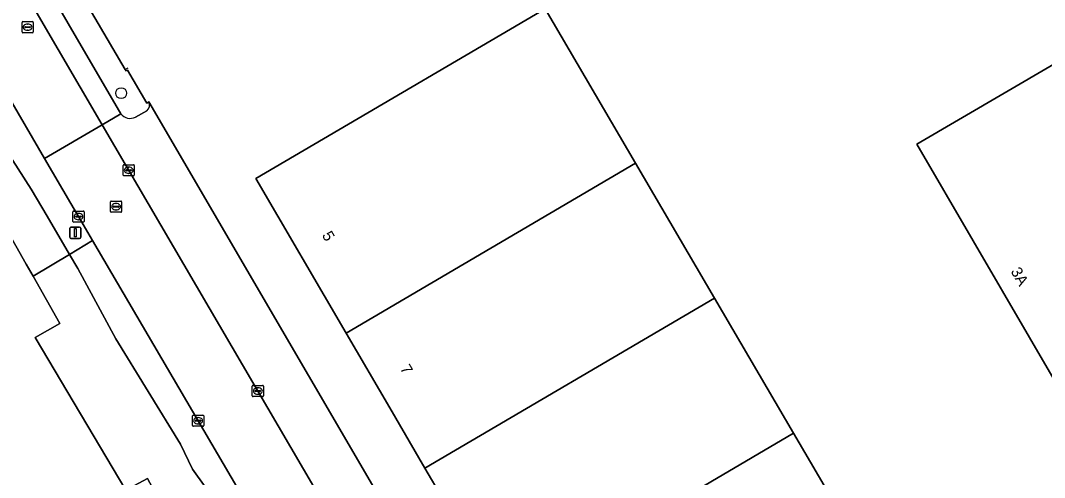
# Model space of a CAD drawing. Extents: x 157692 to 159674, y 381452 to 383291.
# Drawn here: x 159184.4 to 159275.9, y 382593.7 to 382634.6 of the extents above; entities that cross this region are included whole.
import ezdxf

# ---------------------------------------------------------------- set-up
doc = ezdxf.new("R2010")
doc.units = 0
for name, color, linetype in [('IMGEO_Boom', 7, 'Continuous'), ('IMGEO_Erf', 7, 'Continuous'), ('IMGEO_Grasland_overig', 7, 'Continuous'), ('IMGEO_Groenvoorziening', 7, 'Continuous'), ('IMGEO_Hek', 7, 'Continuous'), ('IMGEO_Kolk', 7, 'Continuous'), ('IMGEO_Lichtmast', 7, 'Continuous'), ('IMGEO_Oever', 7, 'Continuous'), ('IMGEO_Pand', 7, 'Continuous'), ('IMGEO_Pand_nummerreeks', 7, 'Continuous'), ('IMGEO_Parkeervlak_open', 7, 'Continuous'), ('IMGEO_Rijbaan_lokaal_open', 7, 'Continuous'), ('IMGEO_Rioolput', 7, 'Continuous'), ('IMGEO_Voetpad_open', 7, 'Continuous'), ('IMGEO_Waterloop', 7, 'Continuous')]:
    doc.layers.add(name, color=color, linetype=linetype)

msp = doc.modelspace()

# ---------------------------------------------------------------- linework, layer by layer
at = {"layer": 'IMGEO_Boom'}
msp.add_circle((159193.397, 382628.078), 0.489, dxfattribs=at)
at = {"layer": 'IMGEO_Erf'}
for points in [[(159173.534, 382664.763), (159185.916, 382643.565), (159193.746, 382630.178), (159193.816, 382630.058), (159193.967, 382630.126), (159195.696, 382627.18), (159195.866, 382627.309), (159210.149, 382602.825), (159229.32, 382569.997), (159235.895, 382558.738), (159251.481, 382532.13)], [(159251.978, 382540.808), (159248.824, 382546.202), (159245.672, 382551.594), (159241.575, 382558.602), (159237.842, 382564.987), (159234.464, 382570.761), (159231.541, 382575.757), (159227.626, 382582.45), (159223.692, 382589.174), (159220.561, 382594.538), (159217.403, 382599.947), (159213.518, 382606.604), (159205.441, 382620.44), (159209.754, 382622.971), (159231.312, 382635.621), (159239.391, 382621.807), (159246.443, 382609.747), (159253.507, 382597.669), (159260.496, 382585.718), (159267.576, 382573.611), (159274.695, 382561.439), (159281.697, 382549.465), (159281.8, 382549.289), (159260.229, 382536.656)]]:
    msp.add_lwpolyline(points, dxfattribs=at)
msp.add_lwpolyline([(159333.579, 382663.872), (159341.24, 382650.775), (159341.456, 382650.901), (159349.168, 382637.718), (159347.89, 382636.971), (159349.334, 382634.503), (159350.611, 382635.251), (159351.336, 382634.012), (159346.351, 382631.096), (159343.989, 382635.134), (159279.647, 382597.578), (159264.528, 382623.506)], close=True, dxfattribs=at)
at = {"layer": 'IMGEO_Grasland_overig'}
msp.add_lwpolyline([(159190.832, 382614.91), (159188.771, 382613.665), (159189.514, 382612.398), (159192.911, 382606.118), (159198.688, 382596.677), (159199.776, 382594.461), (159200.909, 382592.89), (159201.575, 382591.691), (159202.421, 382592.157), (159203.733, 382592.881), (159200.28, 382598.79)], close=True, dxfattribs=at)
at = {"layer": 'IMGEO_Groenvoorziening'}
msp.add_lwpolyline([(159186.55, 382622.237), (159183.105, 382628.143), (159180.667, 382626.778), (159185.35, 382619.5), (159186.775, 382617.069), (159188.771, 382613.665), (159190.832, 382614.91), (159189.583, 382617.04), (159188.903, 382618.205)], close=True, dxfattribs=at)
at = {"layer": 'IMGEO_Hek'}
msp.add_lwpolyline([(159193.746, 382630.178), (159194.03, 382630.343)], dxfattribs=at)
at = {"layer": 'IMGEO_Kolk'}
for p, q in [((159193.57, 382620.755), (159193.57, 382621.607)), ((159193.645, 382621.681), (159194.497, 382621.681)), ((159193.829, 382621.175), (159193.829, 382621.187)), ((159194.267, 382621.138), (159193.869, 382621.138)), ((159193.872, 382621.224), (159194.27, 382621.224)), ((159194.058, 382621.461), (159194.083, 382621.461)), ((159194.313, 382621.187), (159194.313, 382621.175)), ((159194.571, 382621.607), (159194.571, 382620.755)), ((159194.497, 382620.681), (159193.645, 382620.681)), ((159194.081, 382620.901), (159194.056, 382620.901)), ((159189.081, 382616.613), (159189.081, 382617.465)), ((159189.156, 382617.539), (159190.008, 382617.539)), ((159189.569, 382617.319), (159189.594, 382617.319)), ((159190.082, 382617.465), (159190.082, 382616.613)), ((159190.008, 382616.539), (159189.156, 382616.539)), ((159189.34, 382617.033), (159189.34, 382617.045)), ((159189.778, 382616.996), (159189.38, 382616.996)), ((159189.383, 382617.082), (159189.781, 382617.082)), ((159189.592, 382616.759), (159189.567, 382616.759)), ((159189.824, 382617.045), (159189.824, 382617.033)), ((159205.118, 382601.019), (159205.118, 382601.871)), ((159205.193, 382601.945), (159206.045, 382601.945)), ((159205.606, 382601.725), (159205.631, 382601.725)), ((159206.119, 382601.871), (159206.119, 382601.019)), ((159206.045, 382600.945), (159205.193, 382600.945)), ((159205.377, 382601.439), (159205.377, 382601.451)), ((159205.815, 382601.402), (159205.417, 382601.402)), ((159205.42, 382601.488), (159205.818, 382601.488)), ((159205.629, 382601.165), (159205.604, 382601.165)), ((159205.861, 382601.451), (159205.861, 382601.439)), ((159199.778, 382598.364), (159199.778, 382599.216)), ((159199.853, 382599.29), (159200.705, 382599.29)), ((159200.266, 382599.07), (159200.291, 382599.07)), ((159200.779, 382599.216), (159200.779, 382598.364)), ((159200.705, 382598.29), (159199.853, 382598.29)), ((159200.037, 382598.784), (159200.037, 382598.796)), ((159200.475, 382598.747), (159200.077, 382598.747)), ((159200.08, 382598.833), (159200.478, 382598.833)), ((159200.289, 382598.51), (159200.264, 382598.51)), ((159200.521, 382598.796), (159200.521, 382598.784))]:
    msp.add_line(p, q, dxfattribs=at)
for points in [[(159193.57, 382620.755), (159193.57, 382621.607)], [(159193.645, 382621.681), (159194.497, 382621.681)], [(159194.571, 382621.607), (159194.571, 382620.755)], [(159194.497, 382620.681), (159193.645, 382620.681)], [(159189.081, 382616.613), (159189.081, 382617.465)], [(159189.156, 382617.539), (159190.008, 382617.539)], [(159190.082, 382617.465), (159190.082, 382616.613)], [(159190.008, 382616.539), (159189.156, 382616.539)], [(159205.118, 382601.019), (159205.118, 382601.871)], [(159205.193, 382601.945), (159206.045, 382601.945)], [(159206.119, 382601.871), (159206.119, 382601.019)], [(159206.045, 382600.945), (159205.193, 382600.945)], [(159199.778, 382598.364), (159199.778, 382599.216)], [(159199.853, 382599.29), (159200.705, 382599.29)], [(159200.779, 382599.216), (159200.779, 382598.364)], [(159200.705, 382598.29), (159199.853, 382598.29)]]:
    msp.add_lwpolyline(points, dxfattribs=at)
for centre, radius, start, end in [((159193.647, 382621.605), 0.0765, 91.55205, 178.44795), ((159193.647, 382621.605), 0.0765, 91.55205, 178.44795), ((159193.869, 382621.184), 0.0403, 85.87752, 175.75265), ((159193.866, 382621.174), 0.0366, 178.93798, 274.71019), ((159194.27, 382621.181), 0.043, 264.86636, 352.45326), ((159194.274, 382621.186), 0.0386, 1.73085, 96.63898), ((159194.495, 382621.605), 0.0765, 1.55205, 88.44795), ((159194.495, 382621.605), 0.0765, 1.55205, 88.44795), ((159193.647, 382620.757), 0.0765, 181.55205, 268.44795), ((159193.647, 382620.757), 0.0765, 181.55205, 268.44795), ((159194.495, 382620.757), 0.0765, 271.55205, 358.44795), ((159194.495, 382620.757), 0.0765, 271.55205, 358.44795), ((159189.158, 382617.463), 0.0765, 91.55205, 178.44795), ((159189.158, 382617.463), 0.0765, 91.55205, 178.44795), ((159190.006, 382617.463), 0.0765, 1.55205, 88.44795), ((159190.006, 382617.463), 0.0765, 1.55205, 88.44795), ((159189.158, 382616.615), 0.0765, 181.55205, 268.44795), ((159189.158, 382616.615), 0.0765, 181.55205, 268.44795), ((159189.38, 382617.042), 0.0403, 85.87752, 175.75265), ((159189.377, 382617.032), 0.0366, 178.93798, 274.71019), ((159189.781, 382617.039), 0.043, 264.86636, 352.45326), ((159189.785, 382617.044), 0.0386, 1.73085, 96.63898), ((159190.006, 382616.615), 0.0765, 271.55205, 358.44795), ((159190.006, 382616.615), 0.0765, 271.55205, 358.44795), ((159205.195, 382601.869), 0.0765, 91.55205, 178.44795), ((159205.195, 382601.869), 0.0765, 91.55205, 178.44795), ((159206.043, 382601.869), 0.0765, 1.55205, 88.44795), ((159206.043, 382601.869), 0.0765, 1.55205, 88.44795), ((159205.195, 382601.021), 0.0765, 181.55205, 268.44795), ((159205.195, 382601.021), 0.0765, 181.55205, 268.44795), ((159205.417, 382601.448), 0.0403, 85.87752, 175.75265), ((159205.414, 382601.438), 0.0366, 178.93798, 274.71019), ((159205.818, 382601.445), 0.043, 264.86636, 352.45326), ((159205.822, 382601.45), 0.0386, 1.73085, 96.63898), ((159206.043, 382601.021), 0.0765, 271.55205, 358.44795), ((159206.043, 382601.021), 0.0765, 271.55205, 358.44795), ((159199.855, 382599.214), 0.0765, 91.55205, 178.44795), ((159199.855, 382599.214), 0.0765, 91.55205, 178.44795), ((159200.703, 382599.214), 0.0765, 1.55205, 88.44795), ((159200.703, 382599.214), 0.0765, 1.55205, 88.44795), ((159199.855, 382598.366), 0.0765, 181.55205, 268.44795), ((159199.855, 382598.366), 0.0765, 181.55205, 268.44795), ((159200.077, 382598.793), 0.0403, 85.87752, 175.75265), ((159200.074, 382598.783), 0.0366, 178.93798, 274.71019), ((159200.478, 382598.79), 0.043, 264.86636, 352.45326), ((159200.482, 382598.795), 0.0386, 1.73085, 96.63898), ((159200.703, 382598.366), 0.0765, 271.55205, 358.44795), ((159200.703, 382598.366), 0.0765, 271.55205, 358.44795)]:
    msp.add_arc(centre, radius, start, end, dxfattribs=at)
for centre, major_axis, ratio, start_param, end_param in [((159194.057, 382621.181), (-0.387, 0.002), 0.722429, 4.712389, 7.853982), ((159194.082, 382621.181), (-0.39, 0.002), 0.717154, 1.570796, 4.712389), ((159189.568, 382617.039), (-0.387, 0.002), 0.722429, 4.712389, 7.853982), ((159189.593, 382617.039), (-0.39, 0.002), 0.717154, 1.570796, 4.712389), ((159205.605, 382601.445), (-0.387, 0.002), 0.722429, 4.712389, 7.853982), ((159205.63, 382601.445), (-0.39, 0.002), 0.717154, 1.570796, 4.712389), ((159200.265, 382598.79), (-0.387, 0.002), 0.722429, 4.712389, 7.853982), ((159200.29, 382598.79), (-0.39, 0.002), 0.717154, 1.570796, 4.712389)]:
    msp.add_ellipse(centre, major_axis=major_axis, ratio=ratio, start_param=start_param, end_param=end_param, dxfattribs=at)
at = {"layer": 'IMGEO_Lichtmast'}
for p, q in [((159188.796, 382615.194), (159188.796, 382615.994)), ((159188.796, 382615.994), (159188.796, 382615.194)), ((159188.896, 382616.094), (159189.686, 382616.094)), ((159189.686, 382616.094), (159188.896, 382616.094)), ((159189.786, 382615.994), (159189.786, 382615.194)), ((159189.786, 382615.194), (159189.786, 382615.994)), ((159189.686, 382615.094), (159188.896, 382615.094)), ((159188.896, 382615.094), (159189.686, 382615.094))]:
    msp.add_line(p, q, dxfattribs=at)
msp.add_lwpolyline([(159189.216, 382615.969), (159189.366, 382615.969), (159189.366, 382615.219), (159189.216, 382615.219), (159189.216, 382615.969)], dxfattribs=at)
for centre, start, end in [((159188.896, 382615.994), 90, 180), ((159188.896, 382615.994), 90, 180), ((159189.686, 382615.994), 0, 90), ((159189.686, 382615.994), 360, 90), ((159188.896, 382615.194), 180, 270), ((159188.896, 382615.194), 180, 270), ((159189.686, 382615.194), 270, 0), ((159189.686, 382615.194), 270, 0)]:
    msp.add_arc(centre, 0.1, start, end, dxfattribs=at)
at = {"layer": 'IMGEO_Oever'}
for points in [[(159185.35, 382619.5), (159180.667, 382626.778), (159177.871, 382625.213), (159178.404, 382624.272), (159184.906, 382612.786), (159185.52, 382611.701), (159188.771, 382613.665), (159186.775, 382617.069)], [(159192.911, 382606.118), (159189.514, 382612.398), (159188.771, 382613.665), (159185.52, 382611.701), (159187.909, 382607.482), (159185.709, 382606.236), (159193.807, 382592.591), (159195.745, 382593.635), (159197.886, 382589.659), (159199.07, 382590.311), (159201.575, 382591.691), (159200.909, 382592.89), (159199.776, 382594.461), (159198.688, 382596.677)]]:
    msp.add_lwpolyline(points, close=True, dxfattribs=at)
at = {"layer": 'IMGEO_Pand'}
for points in [[(159343.989, 382635.134), (159346.351, 382631.096), (159351.336, 382634.012), (159350.611, 382635.251), (159349.334, 382634.503), (159347.89, 382636.971), (159349.168, 382637.718), (159341.456, 382650.901), (159341.24, 382650.775), (159333.579, 382663.872), (159264.528, 382623.506), (159279.647, 382597.578)], [(159239.391, 382621.807), (159231.312, 382635.621), (159209.754, 382622.971), (159205.441, 382620.44), (159213.518, 382606.604)], [(159246.443, 382609.747), (159239.391, 382621.807), (159213.518, 382606.604), (159217.403, 382599.947), (159220.561, 382594.538)], [(159253.507, 382597.669), (159246.443, 382609.747), (159220.561, 382594.538), (159223.692, 382589.174), (159227.626, 382582.45)], [(159253.507, 382597.669), (159227.626, 382582.45), (159231.541, 382575.757), (159234.464, 382570.761), (159260.496, 382585.718)]]:
    msp.add_lwpolyline(points, close=True, dxfattribs=at)
at = {"layer": 'IMGEO_Parkeervlak_open'}
msp.add_lwpolyline([(159169.817, 382662.671), (159191.693, 382625.238), (159193.368, 382626.231), (159183.939, 382642.406), (159171.503, 382663.64)], close=True, dxfattribs=at)
for points in [[(159193.368, 382626.231), (159191.693, 382625.238), (159225.447, 382567.53), (159247.507, 382529.779), (159249.605, 382531.021), (159251.304, 382531.966), (159251.481, 382532.13), (159235.895, 382558.738), (159229.32, 382569.997), (159210.149, 382602.825), (159195.866, 382627.309)], [(159195.7, 382626.504), (159194.682, 382625.937)]]:
    msp.add_lwpolyline(points, dxfattribs=at)
for centre, radius, start, end in [((159195.306, 382627.005), 0.638, 308.21285, 28.48373), ((159194.203, 382626.88), 1.058, 217.86421, 296.91202)]:
    msp.add_arc(centre, radius, start, end, dxfattribs=at)
at = {"layer": 'IMGEO_Rijbaan_lokaal_open'}
msp.add_lwpolyline([(159149.954, 382684.911), (159163.78, 382661.164), (159165.882, 382657.577), (159177.221, 382638.226), (159182.516, 382629.152), (159183.105, 382628.143), (159186.55, 382622.237), (159191.693, 382625.238), (159169.817, 382662.671)], dxfattribs=at)
msp.add_lwpolyline([(159191.693, 382625.238), (159186.55, 382622.237), (159188.903, 382618.205), (159189.583, 382617.04), (159190.832, 382614.91), (159200.28, 382598.79), (159203.733, 382592.881), (159211.887, 382578.929), (159215.162, 382573.326), (159220.444, 382564.344), (159227.058, 382553.099), (159236.976, 382536.019), (159241.39, 382528.419), (159242.382, 382526.745), (159247.507, 382529.779), (159225.447, 382567.53)], close=True, dxfattribs=at)
at = {"layer": 'IMGEO_Rioolput'}
for p, q in [((159184.536, 382633.551), (159184.536, 382634.403)), ((159184.611, 382634.477), (159185.463, 382634.477)), ((159184.795, 382633.971), (159184.795, 382633.983)), ((159185.233, 382633.934), (159184.835, 382633.934)), ((159184.838, 382634.02), (159185.236, 382634.02)), ((159185.024, 382634.257), (159185.049, 382634.257)), ((159185.279, 382633.983), (159185.279, 382633.971)), ((159185.537, 382634.403), (159185.537, 382633.551)), ((159185.463, 382633.477), (159184.611, 382633.477)), ((159185.047, 382633.697), (159185.022, 382633.697)), ((159192.438, 382617.501), (159192.438, 382618.353)), ((159192.513, 382618.427), (159193.365, 382618.427)), ((159192.926, 382618.207), (159192.951, 382618.207)), ((159193.439, 382618.353), (159193.439, 382617.501)), ((159193.365, 382617.427), (159192.513, 382617.427)), ((159192.697, 382617.921), (159192.697, 382617.933)), ((159193.135, 382617.884), (159192.737, 382617.884)), ((159192.74, 382617.97), (159193.138, 382617.97)), ((159192.949, 382617.647), (159192.924, 382617.647)), ((159193.181, 382617.933), (159193.181, 382617.921))]:
    msp.add_line(p, q, dxfattribs=at)
for points in [[(159184.536, 382633.551), (159184.536, 382634.403)], [(159184.611, 382634.477), (159185.463, 382634.477)], [(159185.537, 382634.403), (159185.537, 382633.551)], [(159185.463, 382633.477), (159184.611, 382633.477)], [(159192.438, 382617.501), (159192.438, 382618.353)], [(159192.513, 382618.427), (159193.365, 382618.427)], [(159193.439, 382618.353), (159193.439, 382617.501)], [(159193.365, 382617.427), (159192.513, 382617.427)]]:
    msp.add_lwpolyline(points, dxfattribs=at)
for centre, radius, start, end in [((159184.613, 382634.401), 0.0765, 91.55205, 178.44795), ((159184.613, 382634.401), 0.0765, 91.55205, 178.44795), ((159184.835, 382633.98), 0.0403, 85.87752, 175.75265), ((159184.832, 382633.97), 0.0366, 178.93798, 274.71019), ((159185.236, 382633.977), 0.043, 264.86636, 352.45326), ((159185.24, 382633.982), 0.0386, 1.73085, 96.63898), ((159185.461, 382634.401), 0.0765, 1.55205, 88.44795), ((159185.461, 382634.401), 0.0765, 1.55205, 88.44795), ((159184.613, 382633.553), 0.0765, 181.55205, 268.44795), ((159184.613, 382633.553), 0.0765, 181.55205, 268.44795), ((159185.461, 382633.553), 0.0765, 271.55205, 358.44795), ((159185.461, 382633.553), 0.0765, 271.55205, 358.44795), ((159192.515, 382618.351), 0.0765, 91.55205, 178.44795), ((159192.515, 382618.351), 0.0765, 91.55205, 178.44795), ((159193.363, 382618.351), 0.0765, 1.55205, 88.44795), ((159193.363, 382618.351), 0.0765, 1.55205, 88.44795), ((159192.515, 382617.503), 0.0765, 181.55205, 268.44795), ((159192.515, 382617.503), 0.0765, 181.55205, 268.44795), ((159192.737, 382617.93), 0.0403, 85.87752, 175.75265), ((159192.734, 382617.92), 0.0366, 178.93798, 274.71019), ((159193.138, 382617.927), 0.043, 264.86636, 352.45326), ((159193.142, 382617.932), 0.0386, 1.73085, 96.63898), ((159193.363, 382617.503), 0.0765, 271.55205, 358.44795), ((159193.363, 382617.503), 0.0765, 271.55205, 358.44795)]:
    msp.add_arc(centre, radius, start, end, dxfattribs=at)
for centre, major_axis, ratio, start_param, end_param in [((159185.023, 382633.977), (-0.387, 0.002), 0.722429, 4.712389, 7.853982), ((159185.048, 382633.977), (-0.39, 0.002), 0.717154, 1.570796, 4.712389), ((159192.925, 382617.927), (-0.387, 0.002), 0.722429, 4.712389, 7.853982), ((159192.95, 382617.927), (-0.39, 0.002), 0.717154, 1.570796, 4.712389)]:
    msp.add_ellipse(centre, major_axis=major_axis, ratio=ratio, start_param=start_param, end_param=end_param, dxfattribs=at)
at = {"layer": 'IMGEO_Voetpad_open'}
for points in [[(159195.866, 382627.309), (159195.696, 382627.18), (159193.967, 382630.126), (159193.816, 382630.058), (159193.746, 382630.178), (159185.916, 382643.565), (159173.534, 382664.763), (159171.503, 382663.64), (159183.939, 382642.406), (159193.368, 382626.231)], [(159194.682, 382625.937), (159195.7, 382626.504)]]:
    msp.add_lwpolyline(points, dxfattribs=at)
for centre, radius, start, end in [((159195.306, 382627.005), 0.638, 308.21285, 28.48373), ((159194.203, 382626.88), 1.058, 217.86421, 296.91202)]:
    msp.add_arc(centre, radius, start, end, dxfattribs=at)
at = {"layer": 'IMGEO_Waterloop'}
msp.add_lwpolyline([(159247.115, 382500), (159234.824, 382522.926), (159219.402, 382549.703), (159205.546, 382575.435), (159202.586, 382580.932), (159197.886, 382589.659), (159195.745, 382593.635), (159193.807, 382592.591), (159185.709, 382606.236), (159187.909, 382607.482), (159185.52, 382611.701), (159184.906, 382612.786), (159178.404, 382624.272)], dxfattribs=at)

# ---------------------------------------------------------------- texts
at = {"layer": 'IMGEO_Pand_nummerreeks'}
for s, rotation, p in [('5', 300.27497, (159211.315, 382615.376)), ('3A', 300.05143, (159272.889, 382612.15)), ('7', 300.31827, (159218.293, 382603.454))]:
    msp.add_text(s, height=1, rotation=rotation, dxfattribs=at).set_placement(p)

doc.saveas('drawing.dxf')
